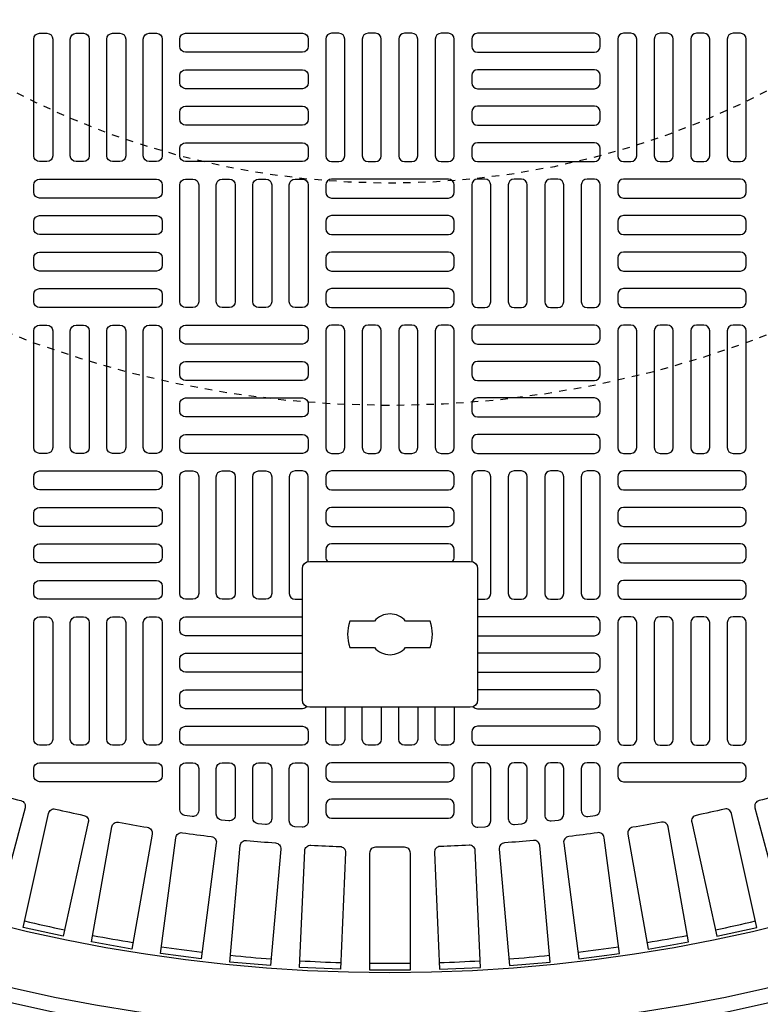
# Model space of a CAD drawing. Extents: x -169 to 6736, y -208 to 3022.
# Tile 620 of 656: x 5957 to 5967, y 1457 to 1470. Entities that reach past the tile are written whole.
import ezdxf

# ---------------------------------------------------------------- set-up
doc = ezdxf.new("R2010")
doc.units = 0
doc.header["$MEASUREMENT"] = 0
doc.linetypes.add('HIDDEN2', pattern=[0.28125, 0.1875, -0.09375])
doc.layers.get('DEFPOINTS').update_dxf_attribs({"linetype": 'CONTINUOUS'})
for name, color, linetype in [('TANK-MANHOLE-COVER-40', 2, 'CONTINUOUS'), ('TANK-MANHOLE-COVER-HATCH-40', 252, 'CONTINUOUS'), ('TANK-SLOPE', 3, 'CONTINUOUS')]:
    doc.layers.add(name, color=color, linetype=linetype)

msp = doc.modelspace()

# ---------------------------------------------------------------- linework, layer by layer
at = {"layer": 'DEFPOINTS', "color": 8, "linetype": 'HIDDEN2', "ltscale": 0.125}
msp.add_circle((5962.40346, 1479.01916), 14, dxfattribs=at)
msp.add_circle((5962.40346, 1479.01916), 14, dxfattribs=at)
at = {"layer": 'DEFPOINTS', "color": 8, "linetype": 'HIDDEN2', "ltscale": 0.5}
msp.add_circle((5962.40346, 1479.01916), 11, dxfattribs=at)
msp.add_circle((5962.40346, 1479.01916), 11, dxfattribs=at)
at = {"layer": 'TANK-MANHOLE-COVER-40', "color": 2, "linetype": 'Continuous', "flags": 128}
for points in [[(5961.32155, 1460.94829, -0.41421356), (5961.22312, 1461.04672), (5961.22312, 1462.81837, -0.41421356), (5961.32155, 1462.9168), (5963.4869, 1462.9168, -0.41421356), (5963.58533, 1462.81837), (5963.58533, 1461.04672, -0.41421356), (5963.4869, 1460.94829)], [(5962.19313, 1461.75538, 0.4662524), (5962.61532, 1461.75538), (5962.9469, 1461.75538, 0.15910028), (5962.9469, 1462.10971), (5962.61532, 1462.10971, 0.4662524), (5962.19313, 1462.10971), (5961.86154, 1462.10971, 0.15910028), (5961.86154, 1461.75538)]]:
    msp.add_lwpolyline(points, format="xyb", close=True, dxfattribs=at)
at = {"layer": 'TANK-MANHOLE-COVER-40', "color": 4, "linetype": 'Continuous'}
msp.add_circle((5962.40422, 1479.01916), 22.63902, dxfattribs=at)
at = {"layer": 'TANK-MANHOLE-COVER-40', "color": 1, "linetype": 'Continuous'}
msp.add_circle((5962.40422, 1479.01916), 22.44094, dxfattribs=at)
at = {"layer": 'TANK-MANHOLE-COVER-40', "color": 2, "linetype": 'Continuous'}
msp.add_circle((5962.40422, 1479.01916), 21.65354, dxfattribs=at)
at = {"layer": 'TANK-MANHOLE-COVER-HATCH-40', "linetype": 'Continuous', "flags": 128}
for points in [[(5957.77824, 1470.04278, -0.41421356), (5957.85698, 1469.96404), (5957.85698, 1468.38924, -0.41421356), (5957.77824, 1468.3105), (5957.67981, 1468.3105, -0.41421356), (5957.60107, 1468.38924), (5957.60107, 1469.96404, -0.41421356), (5957.67981, 1470.04278)], [(5958.27037, 1470.04278, -0.41421356), (5958.34911, 1469.96404), (5958.34911, 1468.38924, -0.41421356), (5958.27037, 1468.3105), (5958.17194, 1468.3105, -0.41421356), (5958.0932, 1468.38924), (5958.0932, 1469.96404, -0.41421356), (5958.17194, 1470.04278)], [(5958.76249, 1470.04278, -0.41421356), (5958.84123, 1469.96404), (5958.84123, 1468.38924, -0.41421356), (5958.76249, 1468.3105), (5958.66407, 1468.3105, -0.41421356), (5958.58533, 1468.38924), (5958.58533, 1469.96404, -0.41421356), (5958.66407, 1470.04278)], [(5959.25462, 1470.04278, -0.41421356), (5959.33336, 1469.96404), (5959.33336, 1468.38924, -0.41421356), (5959.25462, 1468.3105), (5959.15619, 1468.3105, -0.41421356), (5959.07745, 1468.38924), (5959.07745, 1469.96404, -0.41421356), (5959.15619, 1470.04278)], [(5959.56958, 1469.96404, -0.41421356), (5959.64832, 1470.04278), (5961.22312, 1470.04278, -0.41421356), (5961.30186, 1469.96404), (5961.30186, 1469.86562, -0.41421356), (5961.22312, 1469.78688), (5959.64832, 1469.78688, -0.41421356), (5959.56958, 1469.86562)], [(5961.61682, 1470.04278, 0.41421356), (5961.53808, 1469.96404), (5961.53808, 1468.38924, 0.41421356), (5961.61682, 1468.3105), (5961.71525, 1468.3105, 0.41421356), (5961.79399, 1468.38924), (5961.79399, 1469.96404, 0.41421356), (5961.71525, 1470.04278)], [(5962.10895, 1470.04278, 0.41421356), (5962.03021, 1469.96404), (5962.03021, 1468.38924, 0.41421356), (5962.10895, 1468.3105), (5962.20737, 1468.3105, 0.41421356), (5962.28611, 1468.38924), (5962.28611, 1469.96404, 0.41421356), (5962.20737, 1470.04278)], [(5962.60107, 1470.04278, 0.41421356), (5962.52233, 1469.96404), (5962.52233, 1468.38924, 0.41421356), (5962.60107, 1468.3105), (5962.6995, 1468.3105, 0.41421356), (5962.77824, 1468.38924), (5962.77824, 1469.96404, 0.41421356), (5962.6995, 1470.04278)], [(5963.0932, 1470.04278, 0.41421356), (5963.01446, 1469.96404), (5963.01446, 1468.38924, 0.41421356), (5963.0932, 1468.3105), (5963.19163, 1468.3105, 0.41421356), (5963.27037, 1468.38924), (5963.27037, 1469.96404, 0.41421356), (5963.19163, 1470.04278)], [(5965.23887, 1469.96404, 0.41421356), (5965.16013, 1470.04278), (5963.58533, 1470.04278, 0.41421356), (5963.50659, 1469.96404), (5963.50659, 1469.86562, 0.41421356), (5963.58533, 1469.78688), (5965.16013, 1469.78688, 0.41421356), (5965.23887, 1469.86562)], [(5965.55383, 1470.04278, 0.41421356), (5965.47509, 1469.96404), (5965.47509, 1468.38924, 0.41421356), (5965.55383, 1468.3105), (5965.65226, 1468.3105, 0.41421356), (5965.731, 1468.38924), (5965.731, 1469.96404, 0.41421356), (5965.65226, 1470.04278)], [(5966.04596, 1470.04278, 0.41421356), (5965.96722, 1469.96404), (5965.96722, 1468.38924, 0.41421356), (5966.04596, 1468.3105), (5966.14438, 1468.3105, 0.41421356), (5966.22312, 1468.38924), (5966.22312, 1469.96404, 0.41421356), (5966.14438, 1470.04278)], [(5966.53808, 1470.04278, 0.41421356), (5966.45934, 1469.96404), (5966.45934, 1468.38924, 0.41421356), (5966.53808, 1468.3105), (5966.63651, 1468.3105, 0.41421356), (5966.71525, 1468.38924), (5966.71525, 1469.96404, 0.41421356), (5966.63651, 1470.04278)], [(5967.03021, 1470.04278, 0.41421356), (5966.95147, 1469.96404), (5966.95147, 1468.38924, 0.41421356), (5967.03021, 1468.3105), (5967.12863, 1468.3105, 0.41421356), (5967.20737, 1468.38924), (5967.20737, 1469.96404, 0.41421356), (5967.12863, 1470.04278)], [(5959.56958, 1469.47192, -0.41421356), (5959.64832, 1469.55066), (5961.22312, 1469.55066, -0.41421356), (5961.30186, 1469.47192), (5961.30186, 1469.37349, -0.41421356), (5961.22312, 1469.29475), (5959.64832, 1469.29475, -0.41421356), (5959.56958, 1469.37349)], [(5965.23887, 1469.47192, 0.41421356), (5965.16013, 1469.55066), (5963.58533, 1469.55066, 0.41421356), (5963.50659, 1469.47192), (5963.50659, 1469.37349, 0.41421356), (5963.58533, 1469.29475), (5965.16013, 1469.29475, 0.41421356), (5965.23887, 1469.37349)], [(5959.56958, 1468.97979, -0.41421356), (5959.64832, 1469.05853), (5961.22312, 1469.05853, -0.41421356), (5961.30186, 1468.97979), (5961.30186, 1468.88136, -0.41421356), (5961.22312, 1468.80262), (5959.64832, 1468.80262, -0.41421356), (5959.56958, 1468.88136)], [(5965.23887, 1468.97979, 0.41421356), (5965.16013, 1469.05853), (5963.58533, 1469.05853, 0.41421356), (5963.50659, 1468.97979), (5963.50659, 1468.88136, 0.41421356), (5963.58533, 1468.80262), (5965.16013, 1468.80262, 0.41421356), (5965.23887, 1468.88136)], [(5959.56958, 1468.48766, -0.41421356), (5959.64832, 1468.5664), (5961.22312, 1468.5664, -0.41421356), (5961.30186, 1468.48766), (5961.30186, 1468.38924, -0.41421356), (5961.22312, 1468.3105), (5959.64832, 1468.3105, -0.41421356), (5959.56958, 1468.38924)], [(5965.23887, 1468.48766, 0.41421356), (5965.16013, 1468.5664), (5963.58533, 1468.5664, 0.41421356), (5963.50659, 1468.48766), (5963.50659, 1468.38924, 0.41421356), (5963.58533, 1468.3105), (5965.16013, 1468.3105, 0.41421356), (5965.23887, 1468.38924)], [(5959.33336, 1467.89711, -0.41421356), (5959.25462, 1467.81837), (5957.67981, 1467.81837, -0.41421356), (5957.60107, 1467.89711), (5957.60107, 1467.99554, -0.41421356), (5957.67981, 1468.07428), (5959.25462, 1468.07428, -0.41421356), (5959.33336, 1467.99554)], [(5959.74674, 1468.07428, -0.41421356), (5959.82548, 1467.99554), (5959.82548, 1466.42073, -0.41421356), (5959.74674, 1466.34199), (5959.64832, 1466.34199, -0.41421356), (5959.56958, 1466.42073), (5959.56958, 1467.99554, -0.41421356), (5959.64832, 1468.07428)], [(5960.23887, 1468.07428, -0.41421356), (5960.31761, 1467.99554), (5960.31761, 1466.42073, -0.41421356), (5960.23887, 1466.34199), (5960.14044, 1466.34199, -0.41421356), (5960.0617, 1466.42073), (5960.0617, 1467.99554, -0.41421356), (5960.14044, 1468.07428)], [(5960.731, 1468.07428, -0.41421356), (5960.80974, 1467.99554), (5960.80974, 1466.42073, -0.41421356), (5960.731, 1466.34199), (5960.63257, 1466.34199, -0.41421356), (5960.55383, 1466.42073), (5960.55383, 1467.99554, -0.41421356), (5960.63257, 1468.07428)], [(5961.22312, 1468.07428, -0.41421356), (5961.30186, 1467.99554), (5961.30186, 1466.42073, -0.41421356), (5961.22312, 1466.34199), (5961.1247, 1466.34199, -0.41421356), (5961.04596, 1466.42073), (5961.04596, 1467.99554, -0.41421356), (5961.1247, 1468.07428)], [(5961.53808, 1467.89711, 0.41421356), (5961.61682, 1467.81837), (5963.19163, 1467.81837, 0.41421356), (5963.27037, 1467.89711), (5963.27037, 1467.99554, 0.41421356), (5963.19163, 1468.07428), (5961.61682, 1468.07428, 0.41421356), (5961.53808, 1467.99554)], [(5963.58533, 1468.07428, 0.41421356), (5963.50659, 1467.99554), (5963.50659, 1466.42073, 0.41421356), (5963.58533, 1466.34199), (5963.68375, 1466.34199, 0.41421356), (5963.76249, 1466.42073), (5963.76249, 1467.99554, 0.41421356), (5963.68375, 1468.07428)], [(5964.07745, 1468.07428, 0.41421356), (5963.99871, 1467.99554), (5963.99871, 1466.42073, 0.41421356), (5964.07745, 1466.34199), (5964.17588, 1466.34199, 0.41421356), (5964.25462, 1466.42073), (5964.25462, 1467.99554, 0.41421356), (5964.17588, 1468.07428)], [(5964.56958, 1468.07428, 0.41421356), (5964.49084, 1467.99554), (5964.49084, 1466.42073, 0.41421356), (5964.56958, 1466.34199), (5964.668, 1466.34199, 0.41421356), (5964.74674, 1466.42073), (5964.74674, 1467.99554, 0.41421356), (5964.668, 1468.07428)], [(5965.0617, 1468.07428, 0.41421356), (5964.98296, 1467.99554), (5964.98296, 1466.42073, 0.41421356), (5965.0617, 1466.34199), (5965.16013, 1466.34199, 0.41421356), (5965.23887, 1466.42073), (5965.23887, 1467.99554, 0.41421356), (5965.16013, 1468.07428)], [(5965.47509, 1467.89711, 0.41421356), (5965.55383, 1467.81837), (5967.12863, 1467.81837, 0.41421356), (5967.20737, 1467.89711), (5967.20737, 1467.99554, 0.41421356), (5967.12863, 1468.07428), (5965.55383, 1468.07428, 0.41421356), (5965.47509, 1467.99554)], [(5959.33336, 1467.40499, -0.41421356), (5959.25462, 1467.32625), (5957.67981, 1467.32625, -0.41421356), (5957.60107, 1467.40499), (5957.60107, 1467.50341, -0.41421356), (5957.67981, 1467.58215), (5959.25462, 1467.58215, -0.41421356), (5959.33336, 1467.50341)], [(5961.53808, 1467.40499, 0.41421356), (5961.61682, 1467.32625), (5963.19163, 1467.32625, 0.41421356), (5963.27037, 1467.40499), (5963.27037, 1467.50341, 0.41421356), (5963.19163, 1467.58215), (5961.61682, 1467.58215, 0.41421356), (5961.53808, 1467.50341)], [(5965.47509, 1467.40499, 0.41421356), (5965.55383, 1467.32625), (5967.12863, 1467.32625, 0.41421356), (5967.20737, 1467.40499), (5967.20737, 1467.50341, 0.41421356), (5967.12863, 1467.58215), (5965.55383, 1467.58215, 0.41421356), (5965.47509, 1467.50341)], [(5959.33336, 1466.91286, -0.41421356), (5959.25462, 1466.83412), (5957.67981, 1466.83412, -0.41421356), (5957.60107, 1466.91286), (5957.60107, 1467.01129, -0.41421356), (5957.67981, 1467.09003), (5959.25462, 1467.09003, -0.41421356), (5959.33336, 1467.01129)], [(5961.53808, 1466.91286, 0.41421356), (5961.61682, 1466.83412), (5963.19163, 1466.83412, 0.41421356), (5963.27037, 1466.91286), (5963.27037, 1467.01129, 0.41421356), (5963.19163, 1467.09003), (5961.61682, 1467.09003, 0.41421356), (5961.53808, 1467.01129)], [(5965.47509, 1466.91286, 0.41421356), (5965.55383, 1466.83412), (5967.12863, 1466.83412, 0.41421356), (5967.20737, 1466.91286), (5967.20737, 1467.01129, 0.41421356), (5967.12863, 1467.09003), (5965.55383, 1467.09003, 0.41421356), (5965.47509, 1467.01129)], [(5959.33336, 1466.42073, -0.41421356), (5959.25462, 1466.34199), (5957.67981, 1466.34199, -0.41421356), (5957.60107, 1466.42073), (5957.60107, 1466.51916, -0.41421356), (5957.67981, 1466.5979), (5959.25462, 1466.5979, -0.41421356), (5959.33336, 1466.51916)], [(5961.53808, 1466.42073, 0.41421356), (5961.61682, 1466.34199), (5963.19163, 1466.34199, 0.41421356), (5963.27037, 1466.42073), (5963.27037, 1466.51916, 0.41421356), (5963.19163, 1466.5979), (5961.61682, 1466.5979, 0.41421356), (5961.53808, 1466.51916)], [(5965.47509, 1466.42073, 0.41421356), (5965.55383, 1466.34199), (5967.12863, 1466.34199, 0.41421356), (5967.20737, 1466.42073), (5967.20737, 1466.51916, 0.41421356), (5967.12863, 1466.5979), (5965.55383, 1466.5979, 0.41421356), (5965.47509, 1466.51916)], [(5957.77824, 1466.10577, -0.41421356), (5957.85698, 1466.02703), (5957.85698, 1464.45223, -0.41421356), (5957.77824, 1464.37349), (5957.67981, 1464.37349, -0.41421356), (5957.60107, 1464.45223), (5957.60107, 1466.02703, -0.41421356), (5957.67981, 1466.10577)], [(5958.27037, 1466.10577, -0.41421356), (5958.34911, 1466.02703), (5958.34911, 1464.45223, -0.41421356), (5958.27037, 1464.37349), (5958.17194, 1464.37349, -0.41421356), (5958.0932, 1464.45223), (5958.0932, 1466.02703, -0.41421356), (5958.17194, 1466.10577)], [(5958.76249, 1466.10577, -0.41421356), (5958.84123, 1466.02703), (5958.84123, 1464.45223, -0.41421356), (5958.76249, 1464.37349), (5958.66407, 1464.37349, -0.41421356), (5958.58533, 1464.45223), (5958.58533, 1466.02703, -0.41421356), (5958.66407, 1466.10577)], [(5959.25462, 1466.10577, -0.41421356), (5959.33336, 1466.02703), (5959.33336, 1464.45223, -0.41421356), (5959.25462, 1464.37349), (5959.15619, 1464.37349, -0.41421356), (5959.07745, 1464.45223), (5959.07745, 1466.02703, -0.41421356), (5959.15619, 1466.10577)], [(5959.56958, 1466.02703, -0.41421356), (5959.64832, 1466.10577), (5961.22312, 1466.10577, -0.41421356), (5961.30186, 1466.02703), (5961.30186, 1465.92861, -0.41421356), (5961.22312, 1465.84987), (5959.64832, 1465.84987, -0.41421356), (5959.56958, 1465.92861)], [(5961.61682, 1466.10577, 0.41421356), (5961.53808, 1466.02703), (5961.53808, 1464.45223, 0.41421356), (5961.61682, 1464.37349), (5961.71525, 1464.37349, 0.41421356), (5961.79399, 1464.45223), (5961.79399, 1466.02703, 0.41421356), (5961.71525, 1466.10577)], [(5962.10895, 1466.10577, 0.41421356), (5962.03021, 1466.02703), (5962.03021, 1464.45223, 0.41421356), (5962.10895, 1464.37349), (5962.20737, 1464.37349, 0.41421356), (5962.28611, 1464.45223), (5962.28611, 1466.02703, 0.41421356), (5962.20737, 1466.10577)], [(5962.60107, 1466.10577, 0.41421356), (5962.52233, 1466.02703), (5962.52233, 1464.45223, 0.41421356), (5962.60107, 1464.37349), (5962.6995, 1464.37349, 0.41421356), (5962.77824, 1464.45223), (5962.77824, 1466.02703, 0.41421356), (5962.6995, 1466.10577)], [(5963.0932, 1466.10577, 0.41421356), (5963.01446, 1466.02703), (5963.01446, 1464.45223, 0.41421356), (5963.0932, 1464.37349), (5963.19163, 1464.37349, 0.41421356), (5963.27037, 1464.45223), (5963.27037, 1466.02703, 0.41421356), (5963.19163, 1466.10577)], [(5965.23887, 1466.02703, 0.41421356), (5965.16013, 1466.10577), (5963.58533, 1466.10577, 0.41421356), (5963.50659, 1466.02703), (5963.50659, 1465.92861, 0.41421356), (5963.58533, 1465.84987), (5965.16013, 1465.84987, 0.41421356), (5965.23887, 1465.92861)], [(5965.55383, 1466.10577, 0.41421356), (5965.47509, 1466.02703), (5965.47509, 1464.45223, 0.41421356), (5965.55383, 1464.37349), (5965.65226, 1464.37349, 0.41421356), (5965.731, 1464.45223), (5965.731, 1466.02703, 0.41421356), (5965.65226, 1466.10577)], [(5966.04596, 1466.10577, 0.41421356), (5965.96722, 1466.02703), (5965.96722, 1464.45223, 0.41421356), (5966.04596, 1464.37349), (5966.14438, 1464.37349, 0.41421356), (5966.22312, 1464.45223), (5966.22312, 1466.02703, 0.41421356), (5966.14438, 1466.10577)], [(5966.53808, 1466.10577, 0.41421356), (5966.45934, 1466.02703), (5966.45934, 1464.45223, 0.41421356), (5966.53808, 1464.37349), (5966.63651, 1464.37349, 0.41421356), (5966.71525, 1464.45223), (5966.71525, 1466.02703, 0.41421356), (5966.63651, 1466.10577)], [(5967.03021, 1466.10577, 0.41421356), (5966.95147, 1466.02703), (5966.95147, 1464.45223, 0.41421356), (5967.03021, 1464.37349), (5967.12863, 1464.37349, 0.41421356), (5967.20737, 1464.45223), (5967.20737, 1466.02703, 0.41421356), (5967.12863, 1466.10577)], [(5959.56958, 1465.53491, -0.41421356), (5959.64832, 1465.61365), (5961.22312, 1465.61365, -0.41421356), (5961.30186, 1465.53491), (5961.30186, 1465.43648, -0.41421356), (5961.22312, 1465.35774), (5959.64832, 1465.35774, -0.41421356), (5959.56958, 1465.43648)], [(5965.23887, 1465.53491, 0.41421356), (5965.16013, 1465.61365), (5963.58533, 1465.61365, 0.41421356), (5963.50659, 1465.53491), (5963.50659, 1465.43648, 0.41421356), (5963.58533, 1465.35774), (5965.16013, 1465.35774, 0.41421356), (5965.23887, 1465.43648)], [(5959.56958, 1465.04278, -0.41421356), (5959.64832, 1465.12152), (5961.22312, 1465.12152, -0.41421356), (5961.30186, 1465.04278), (5961.30186, 1464.94436, -0.41421356), (5961.22312, 1464.86562), (5959.64832, 1464.86562, -0.41421356), (5959.56958, 1464.94436)], [(5965.23887, 1465.04278, 0.41421356), (5965.16013, 1465.12152), (5963.58533, 1465.12152, 0.41421356), (5963.50659, 1465.04278), (5963.50659, 1464.94436, 0.41421356), (5963.58533, 1464.86562), (5965.16013, 1464.86562, 0.41421356), (5965.23887, 1464.94436)], [(5959.56958, 1464.55066, -0.41421356), (5959.64832, 1464.6294), (5961.22312, 1464.6294, -0.41421356), (5961.30186, 1464.55066), (5961.30186, 1464.45223, -0.41421356), (5961.22312, 1464.37349), (5959.64832, 1464.37349, -0.41421356), (5959.56958, 1464.45223)], [(5965.23887, 1464.55066, 0.41421356), (5965.16013, 1464.6294), (5963.58533, 1464.6294, 0.41421356), (5963.50659, 1464.55066), (5963.50659, 1464.45223, 0.41421356), (5963.58533, 1464.37349), (5965.16013, 1464.37349, 0.41421356), (5965.23887, 1464.45223)], [(5959.33336, 1463.9601, -0.41421356), (5959.25462, 1463.88136), (5957.67981, 1463.88136, -0.41421356), (5957.60107, 1463.9601), (5957.60107, 1464.05853, -0.41421356), (5957.67981, 1464.13727), (5959.25462, 1464.13727, -0.41421356), (5959.33336, 1464.05853)], [(5959.74674, 1464.13727, -0.41421356), (5959.82548, 1464.05853), (5959.82548, 1462.48373, -0.41421356), (5959.74674, 1462.40499), (5959.64832, 1462.40499, -0.41421356), (5959.56958, 1462.48373), (5959.56958, 1464.05853, -0.41421356), (5959.64832, 1464.13727)], [(5960.23887, 1464.13727, -0.41421356), (5960.31761, 1464.05853), (5960.31761, 1462.48373, -0.41421356), (5960.23887, 1462.40499), (5960.14044, 1462.40499, -0.41421356), (5960.0617, 1462.48373), (5960.0617, 1464.05853, -0.41421356), (5960.14044, 1464.13727)], [(5960.731, 1464.13727, -0.41421356), (5960.80974, 1464.05853), (5960.80974, 1462.48373, -0.41421356), (5960.731, 1462.40499), (5960.63257, 1462.40499, -0.41421356), (5960.55383, 1462.48373), (5960.55383, 1464.05853, -0.41421356), (5960.63257, 1464.13727)], [(5964.07745, 1464.13727, 0.41421356), (5963.99871, 1464.05853), (5963.99871, 1462.48373, 0.41421356), (5964.07745, 1462.40499), (5964.17588, 1462.40499, 0.41421356), (5964.25462, 1462.48373), (5964.25462, 1464.05853, 0.41421356), (5964.17588, 1464.13727)], [(5964.56958, 1464.13727, 0.41421356), (5964.49084, 1464.05853), (5964.49084, 1462.48373, 0.41421356), (5964.56958, 1462.40499), (5964.668, 1462.40499, 0.41421356), (5964.74674, 1462.48373), (5964.74674, 1464.05853, 0.41421356), (5964.668, 1464.13727)], [(5965.0617, 1464.13727, 0.41421356), (5964.98296, 1464.05853), (5964.98296, 1462.48373, 0.41421356), (5965.0617, 1462.40499), (5965.16013, 1462.40499, 0.41421356), (5965.23887, 1462.48373), (5965.23887, 1464.05853, 0.41421356), (5965.16013, 1464.13727)], [(5965.47509, 1463.9601, 0.41421356), (5965.55383, 1463.88136), (5967.12863, 1463.88136, 0.41421356), (5967.20737, 1463.9601), (5967.20737, 1464.05853, 0.41421356), (5967.12863, 1464.13727), (5965.55383, 1464.13727, 0.41421356), (5965.47509, 1464.05853)], [(5959.33336, 1463.46798, -0.41421356), (5959.25462, 1463.38924), (5957.67981, 1463.38924, -0.41421356), (5957.60107, 1463.46798), (5957.60107, 1463.5664, -0.41421356), (5957.67981, 1463.64514), (5959.25462, 1463.64514, -0.41421356), (5959.33336, 1463.5664)], [(5965.47509, 1463.46798, 0.41421356), (5965.55383, 1463.38924), (5967.12863, 1463.38924, 0.41421356), (5967.20737, 1463.46798), (5967.20737, 1463.5664, 0.41421356), (5967.12863, 1463.64514), (5965.55383, 1463.64514, 0.41421356), (5965.47509, 1463.5664)], [(5959.33336, 1462.97585, -0.41421356), (5959.25462, 1462.89711), (5957.67981, 1462.89711, -0.41421356), (5957.60107, 1462.97585), (5957.60107, 1463.07428, -0.41421356), (5957.67981, 1463.15302), (5959.25462, 1463.15302, -0.41421356), (5959.33336, 1463.07428)], [(5965.47509, 1462.97585, 0.41421356), (5965.55383, 1462.89711), (5967.12863, 1462.89711, 0.41421356), (5967.20737, 1462.97585), (5967.20737, 1463.07428, 0.41421356), (5967.12863, 1463.15302), (5965.55383, 1463.15302, 0.41421356), (5965.47509, 1463.07428)], [(5959.33336, 1462.48373, -0.41421356), (5959.25462, 1462.40499), (5957.67981, 1462.40499, -0.41421356), (5957.60107, 1462.48373), (5957.60107, 1462.58215, -0.41421356), (5957.67981, 1462.66089), (5959.25462, 1462.66089, -0.41421356), (5959.33336, 1462.58215)], [(5965.47509, 1462.48373, 0.41421356), (5965.55383, 1462.40499), (5967.12863, 1462.40499, 0.41421356), (5967.20737, 1462.48373), (5967.20737, 1462.58215, 0.41421356), (5967.12863, 1462.66089), (5965.55383, 1462.66089, 0.41421356), (5965.47509, 1462.58215)], [(5957.77824, 1462.16877, -0.41421356), (5957.85698, 1462.09003), (5957.85698, 1460.51522, -0.41421356), (5957.77824, 1460.43648), (5957.67981, 1460.43648, -0.41421356), (5957.60107, 1460.51522), (5957.60107, 1462.09003, -0.41421356), (5957.67981, 1462.16877)], [(5958.27037, 1462.16877, -0.41421356), (5958.34911, 1462.09003), (5958.34911, 1460.51522, -0.41421356), (5958.27037, 1460.43648), (5958.17194, 1460.43648, -0.41421356), (5958.0932, 1460.51522), (5958.0932, 1462.09003, -0.41421356), (5958.17194, 1462.16877)], [(5958.76249, 1462.16877, -0.41421356), (5958.84123, 1462.09003), (5958.84123, 1460.51522, -0.41421356), (5958.76249, 1460.43648), (5958.66407, 1460.43648, -0.41421356), (5958.58533, 1460.51522), (5958.58533, 1462.09003, -0.41421356), (5958.66407, 1462.16877)], [(5959.25462, 1462.16877, -0.41421356), (5959.33336, 1462.09003), (5959.33336, 1460.51522, -0.41421356), (5959.25462, 1460.43648), (5959.15619, 1460.43648, -0.41421356), (5959.07745, 1460.51522), (5959.07745, 1462.09003, -0.41421356), (5959.15619, 1462.16877)], [(5965.55383, 1462.16877, 0.41421356), (5965.47509, 1462.09003), (5965.47509, 1460.51522, 0.41421356), (5965.55383, 1460.43648), (5965.65226, 1460.43648, 0.41421356), (5965.731, 1460.51522), (5965.731, 1462.09003, 0.41421356), (5965.65226, 1462.16877)], [(5966.04596, 1462.16877, 0.41421356), (5965.96722, 1462.09003), (5965.96722, 1460.51522, 0.41421356), (5966.04596, 1460.43648), (5966.14438, 1460.43648, 0.41421356), (5966.22312, 1460.51522), (5966.22312, 1462.09003, 0.41421356), (5966.14438, 1462.16877)], [(5966.53808, 1462.16877, 0.41421356), (5966.45934, 1462.09003), (5966.45934, 1460.51522, 0.41421356), (5966.53808, 1460.43648), (5966.63651, 1460.43648, 0.41421356), (5966.71525, 1460.51522), (5966.71525, 1462.09003, 0.41421356), (5966.63651, 1462.16877)], [(5967.03021, 1462.16877, 0.41421356), (5966.95147, 1462.09003), (5966.95147, 1460.51522, 0.41421356), (5967.03021, 1460.43648), (5967.12863, 1460.43648, 0.41421356), (5967.20737, 1460.51522), (5967.20737, 1462.09003, 0.41421356), (5967.12863, 1462.16877)], [(5959.56958, 1460.61365, -0.41421356), (5959.64832, 1460.69239), (5961.22312, 1460.69239, -0.41421356), (5961.30186, 1460.61365), (5961.30186, 1460.51522, -0.41421356), (5961.22312, 1460.43648), (5959.64832, 1460.43648, -0.41421356), (5959.56958, 1460.51522)], [(5965.23887, 1460.61365, 0.41421356), (5965.16013, 1460.69239), (5963.58533, 1460.69239, 0.41421356), (5963.50659, 1460.61365), (5963.50659, 1460.51522, 0.41421356), (5963.58533, 1460.43648), (5965.16013, 1460.43648, 0.41421356), (5965.23887, 1460.51522)]]:
    msp.add_lwpolyline(points, format="xyb", close=True, dxfattribs=at)
at = {"layer": 'TANK-MANHOLE-COVER-HATCH-40', "linetype": 'Continuous'}
for points in [[(5961.30186, 1462.91472), (5961.30186, 1464.05853), (5961.30186, 1464.05853, 0.41421356), (5961.22312, 1464.13727), (5961.1247, 1464.13727), (5961.1247, 1464.13727, 0.41421356), (5961.04596, 1464.05853), (5961.04596, 1462.48373), (5961.04596, 1462.48373, 0.41421356), (5961.1247, 1462.40499), (5961.22312, 1462.40499), (5961.22312, 1462.40499)], [(5963.58533, 1462.40499), (5963.58533, 1462.40499), (5963.68375, 1462.40499, 0.41421356), (5963.76249, 1462.48373), (5963.76249, 1462.48373), (5963.76249, 1464.05853, 0.41421356), (5963.68375, 1464.13727), (5963.68375, 1464.13727), (5963.58533, 1464.13727, 0.41421356), (5963.50659, 1464.05853), (5963.50659, 1464.05853), (5963.50659, 1462.91472)], [(5963.24371, 1462.9168, 0.21525044), (5963.27037, 1462.97585), (5963.27037, 1463.07428, 0.41421356), (5963.19163, 1463.15302), (5961.61682, 1463.15302, 0.41421356), (5961.53808, 1463.07428), (5961.53808, 1462.97585, 0.21525044), (5961.56474, 1462.9168)], [(5961.22312, 1461.91286), (5959.64832, 1461.91286, -0.41421356), (5959.56958, 1461.9916), (5959.56958, 1462.09003, -0.41421356), (5959.64832, 1462.16877), (5961.22312, 1462.16877)], [(5963.58533, 1461.91286), (5965.16013, 1461.91286, 0.41421356), (5965.23887, 1461.9916), (5965.23887, 1462.09003, 0.41421356), (5965.16013, 1462.16877), (5963.58533, 1462.16877)], [(5961.22312, 1461.42073), (5959.64832, 1461.42073, -0.41421356), (5959.56958, 1461.49947), (5959.56958, 1461.5979, -0.41421356), (5959.64832, 1461.67664), (5961.22312, 1461.67664)], [(5963.58533, 1461.42073), (5965.16013, 1461.42073, 0.41421356), (5965.23887, 1461.49947), (5965.23887, 1461.5979, 0.41421356), (5965.16013, 1461.67664), (5963.58533, 1461.67664)], [(5961.28294, 1460.95615, -0.21912867), (5961.22312, 1460.92861), (5959.64832, 1460.92861), (5959.64832, 1460.92861, -0.41421356), (5959.56958, 1461.00735), (5959.56958, 1461.10577), (5959.56958, 1461.10577, -0.41421356), (5959.64832, 1461.18451), (5961.22312, 1461.18451), (5961.22312, 1461.18451)], [(5963.52551, 1460.95615, 0.21912867), (5963.58533, 1460.92861), (5965.16013, 1460.92861), (5965.16013, 1460.92861, 0.41421356), (5965.23887, 1461.00735), (5965.23887, 1461.10577), (5965.23887, 1461.10577, 0.41421356), (5965.16013, 1461.18451), (5963.58533, 1461.18451), (5963.58533, 1461.18451)], [(5961.79399, 1460.94829), (5961.79399, 1460.51522, -0.41421356), (5961.71525, 1460.43648), (5961.61682, 1460.43648, -0.41421356), (5961.53808, 1460.51522), (5961.53808, 1460.94829)], [(5962.28611, 1460.94829), (5962.28611, 1460.51522, -0.41421356), (5962.20737, 1460.43648), (5962.10895, 1460.43648, -0.41421356), (5962.03021, 1460.51522), (5962.03021, 1460.94829)], [(5962.77824, 1460.94829), (5962.77824, 1460.51522, -0.41421356), (5962.6995, 1460.43648), (5962.60107, 1460.43648, -0.41421356), (5962.52233, 1460.51522), (5962.52233, 1460.94829)], [(5963.27037, 1460.94829), (5963.27037, 1460.51522, -0.41421356), (5963.19163, 1460.43648), (5963.0932, 1460.43648, -0.41421356), (5963.01446, 1460.51522), (5963.01446, 1460.94829)], [(5957.04889, 1459.79035, 0.00491171), (5957.42768, 1459.68885, -0.41709369), (5957.4841, 1459.59222), (5957.07626, 1458.07014), (5956.54386, 1458.2128), (5956.9517, 1459.73488, -0.41709369), (5957.04889, 1459.79035)], [(5967.75956, 1459.79035, -0.00491171), (5967.38077, 1459.68885, 0.41709369), (5967.32434, 1459.59222), (5967.73218, 1458.07014), (5968.26458, 1458.2128), (5967.85674, 1459.73488, 0.41709369), (5967.75956, 1459.79035)], [(5957.89273, 1459.57506, 0.00491171), (5958.27559, 1459.49018, -0.41709369), (5958.33618, 1459.3961), (5957.99512, 1457.85768), (5957.457, 1457.97698), (5957.79806, 1459.5154, -0.41709369), (5957.89273, 1459.57506)], [(5966.91572, 1459.57506, -0.00491171), (5966.53286, 1459.49018, 0.41709369), (5966.47227, 1459.3961), (5966.81333, 1457.85768), (5967.35144, 1457.97698), (5967.01039, 1459.5154, 0.41709369), (5966.91572, 1459.57506)], [(5958.74517, 1459.39677, 0.00491171), (5959.13136, 1459.32868, -0.41709369), (5959.196, 1459.23733), (5958.92237, 1457.6855), (5958.37956, 1457.78121), (5958.65319, 1459.33304, -0.41709369), (5958.74517, 1459.39677)], [(5966.06328, 1459.39677, -0.00491171), (5965.67709, 1459.32868, 0.41709369), (5965.61245, 1459.23733), (5965.88608, 1457.6855), (5966.42889, 1457.78121), (5966.15526, 1459.33304, 0.41709369), (5966.06328, 1459.39677)], [(5959.60456, 1459.25584, 0.00491171), (5959.99336, 1459.20466, -0.41709369), (5960.06192, 1459.11622), (5959.85624, 1457.55393), (5959.30978, 1457.62587), (5959.51545, 1459.18816, -0.41709369), (5959.60456, 1459.25584)], [(5960.46929, 1459.15253, 0.00491171), (5960.85995, 1459.11836, -0.41709369), (5960.9323, 1459.03299), (5960.79497, 1457.46322), (5960.24588, 1457.51125), (5960.38322, 1459.08103, -0.41709369), (5960.46929, 1459.15253)], [(5964.33915, 1459.15253, -0.00491171), (5963.94849, 1459.11836, 0.41709369), (5963.87614, 1459.03299), (5964.01348, 1457.46322), (5964.56256, 1457.51125), (5964.42523, 1459.08103, 0.41709369), (5964.33915, 1459.15253)], [(5965.20388, 1459.25584, -0.00491171), (5964.81508, 1459.20466, 0.41709369), (5964.74653, 1459.11622), (5964.95221, 1457.55393), (5965.49867, 1457.62587), (5965.29299, 1459.18816, 0.41709369), (5965.20388, 1459.25584)], [(5961.3377, 1459.08704, 0.00491171), (5961.72949, 1459.06994, -0.41709369), (5961.80549, 1458.98781), (5961.73675, 1457.41354), (5961.1861, 1457.43758), (5961.25483, 1459.01185, -0.41709369), (5961.3377, 1459.08704)], [(5962.6003, 1459.05949, -0.00491171), (5962.20815, 1459.05949, 0.41709369), (5962.12863, 1458.98076), (5962.12863, 1457.40499), (5962.67981, 1457.40499), (5962.67981, 1458.98076, 0.41709369), (5962.6003, 1459.05949)], [(5963.47074, 1459.08704, -0.00491171), (5963.07896, 1459.06994, 0.41709369), (5963.00296, 1458.98781), (5963.07169, 1457.41354), (5963.62235, 1457.43758), (5963.55361, 1459.01185, 0.41709369), (5963.47074, 1459.08704)]]:
    msp.add_lwpolyline(points, format="xyb", dxfattribs=at)
for points in [[(5961.53808, 1463.9601, 0.41421356), (5961.61682, 1463.88136), (5963.19163, 1463.88136, 0.41421356), (5963.27037, 1463.9601), (5963.27037, 1464.05853, 0.41421356), (5963.19163, 1464.13727), (5961.61682, 1464.13727, 0.41421356), (5961.53808, 1464.05853)], [(5961.53808, 1463.46798, 0.41421356), (5961.61682, 1463.38924), (5963.19163, 1463.38924, 0.41421356), (5963.27037, 1463.46798), (5963.27037, 1463.5664, 0.41421356), (5963.19163, 1463.64514), (5961.61682, 1463.64514, 0.41421356), (5961.53808, 1463.5664)], [(5959.33336, 1460.0231, -0.41421356), (5959.25462, 1459.94436), (5957.67981, 1459.94436, -0.41421356), (5957.60107, 1460.0231), (5957.60107, 1460.12152, -0.41421356), (5957.67981, 1460.20026), (5959.25462, 1460.20026, -0.41421356), (5959.33336, 1460.12152)], [(5959.56958, 1459.56808), (5959.56958, 1460.12152), (5959.56958, 1460.12152, -0.41421356), (5959.64832, 1460.20026), (5959.74674, 1460.20026), (5959.74674, 1460.20026, -0.41421356), (5959.82548, 1460.12152), (5959.82548, 1459.55445, -0.45513358), (5959.73594, 1459.47645), (5959.63751, 1459.49009, -0.37444426)], [(5960.0617, 1459.50469), (5960.0617, 1460.12152), (5960.0617, 1460.12152, -0.41421356), (5960.14044, 1460.20026), (5960.23887, 1460.20026), (5960.23887, 1460.20026, -0.41421356), (5960.31761, 1460.12152), (5960.31761, 1459.49357, -0.44756586), (5960.23003, 1459.41533), (5960.1316, 1459.42645, -0.38162971)], [(5960.55383, 1459.45388), (5960.55383, 1460.12152), (5960.55383, 1460.12152, -0.41421356), (5960.63257, 1460.20026), (5960.731, 1460.20026), (5960.731, 1460.20026, -0.41421356), (5960.80974, 1460.12152), (5960.80974, 1459.44525, -0.44006189), (5960.72412, 1459.36681), (5960.62569, 1459.37544, -0.3888292)], [(5961.04596, 1459.41554), (5961.04596, 1460.12152), (5961.04596, 1460.12152, -0.41421356), (5961.1247, 1460.20026), (5961.22312, 1460.20026), (5961.22312, 1460.20026, -0.41421356), (5961.30186, 1460.12152), (5961.30186, 1459.40939, -0.43261554), (5961.21821, 1459.33081), (5961.11978, 1459.33696, -0.39604796)], [(5961.53808, 1460.0231, 0.41421356), (5961.61682, 1459.94436), (5963.19163, 1459.94436, 0.41421356), (5963.27037, 1460.0231), (5963.27037, 1460.12152, 0.41421356), (5963.19163, 1460.20026), (5961.61682, 1460.20026, 0.41421356), (5961.53808, 1460.12152)], [(5963.76249, 1459.41554), (5963.76249, 1460.12152), (5963.76249, 1460.12152, 0.41421356), (5963.68375, 1460.20026), (5963.58533, 1460.20026), (5963.58533, 1460.20026, 0.41421356), (5963.50659, 1460.12152), (5963.50659, 1459.40939, 0.43261554), (5963.59024, 1459.33081), (5963.68866, 1459.33696, 0.39604796)], [(5964.25462, 1459.45388), (5964.25462, 1460.12152), (5964.25462, 1460.12152, 0.41421356), (5964.17588, 1460.20026), (5964.07745, 1460.20026), (5964.07745, 1460.20026, 0.41421356), (5963.99871, 1460.12152), (5963.99871, 1459.44525, 0.44006189), (5964.08433, 1459.36681), (5964.18275, 1459.37544, 0.3888292)], [(5964.74674, 1459.50469), (5964.74674, 1460.12152), (5964.74674, 1460.12152, 0.41421356), (5964.668, 1460.20026), (5964.56958, 1460.20026), (5964.56958, 1460.20026, 0.41421356), (5964.49084, 1460.12152), (5964.49084, 1459.49357, 0.44756586), (5964.57842, 1459.41533), (5964.67684, 1459.42645, 0.38162971)], [(5965.23887, 1459.56808), (5965.23887, 1460.12152), (5965.23887, 1460.12152, 0.41421356), (5965.16013, 1460.20026), (5965.0617, 1460.20026), (5965.0617, 1460.20026, 0.41421356), (5964.98296, 1460.12152), (5964.98296, 1459.55445, 0.45513358), (5965.07251, 1459.47645), (5965.17093, 1459.49009, 0.37444426)], [(5965.47509, 1460.0231, 0.41421356), (5965.55383, 1459.94436), (5967.12863, 1459.94436, 0.41421356), (5967.20737, 1460.0231), (5967.20737, 1460.12152, 0.41421356), (5967.12863, 1460.20026), (5965.55383, 1460.20026, 0.41421356), (5965.47509, 1460.12152)], [(5961.53808, 1459.53097, 0.41421356), (5961.61682, 1459.45223), (5963.19163, 1459.45223, 0.41421356), (5963.27037, 1459.53097), (5963.27037, 1459.6294, 0.41421356), (5963.19163, 1459.70814), (5961.61682, 1459.70814, 0.41421356), (5961.53808, 1459.6294)]]:
    msp.add_lwpolyline(points, format="xyb", close=True, dxfattribs=at)
for start, end in [(256.766426, 258.233574), (281.766426, 283.233574), (259.266426, 260.733574), (279.266426, 280.733574), (261.766426, 263.233574), (276.766426, 278.233574), (264.266426, 265.733574), (274.266426, 275.733574), (266.766426, 268.233574), (269.266426, 270.733574), (271.766426, 273.233574)]:
    msp.add_arc((5962.40422, 1479.01916), 21.52559, start, end, dxfattribs=at)
at = {"layer": 'TANK-SLOPE'}
msp.add_lwpolyline([(5962.98856, 1444.38507), (6048.96407, 1445.83561, 0.9832619), (6048.96466, 1512.20116), (5962.98918, 1513.65324, 1.01702303)], format="xyb", close=True, dxfattribs=at)

doc.saveas('drawing.dxf')
